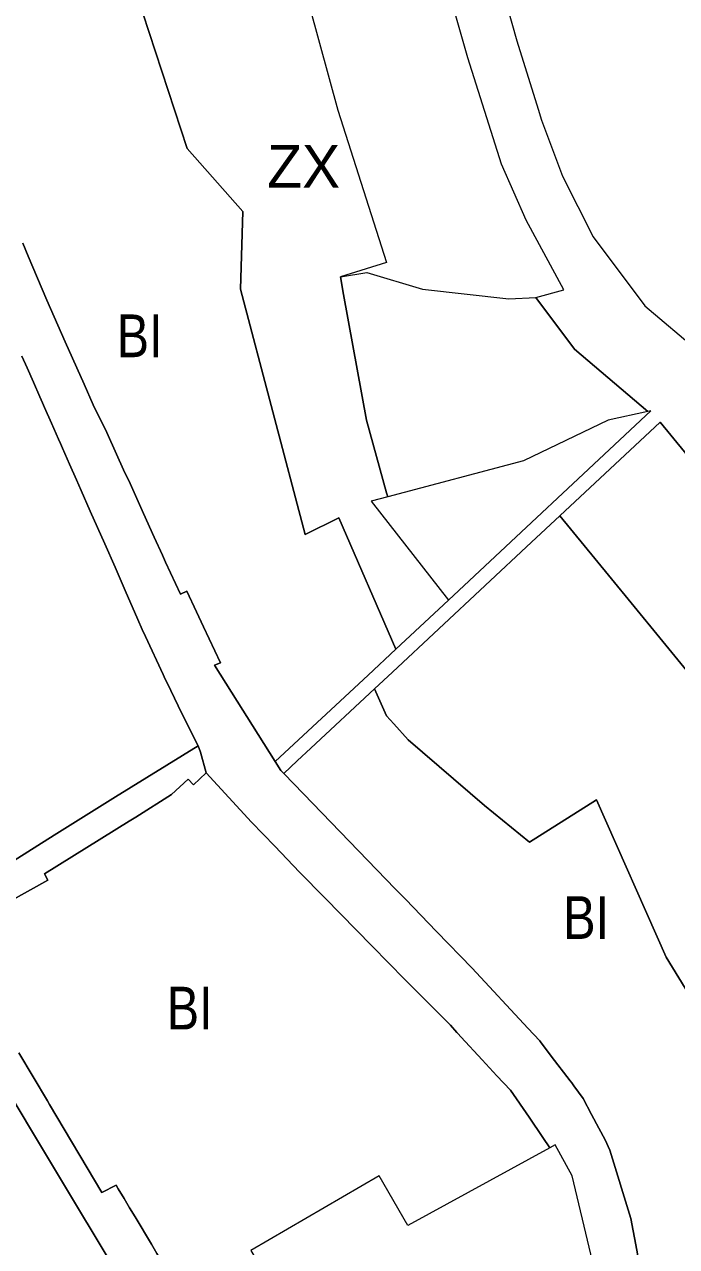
# Model space of a CAD drawing. Extents: x -650451 to -642268, y -1075216 to -1066610.
# Drawn here: x -645935.9 to -645752.9, y -1070452.4 to -1070109.3 of the extents above; entities that cross this region are included whole.
import ezdxf

# ---------------------------------------------------------------- set-up
doc = ezdxf.new("R2010")
doc.units = 0
doc.header["$LTSCALE"] = 4.8
for name, color, linetype, lineweight in [('15', 7, 'Continuous', 13), ('2', 7, 'Continuous', 13), ('24', 7, 'Continuous', 13), ('43', 7, 'Continuous', 13)]:
    doc.layers.add(name, color=color, linetype=linetype, lineweight=lineweight)
doc.layers.add('62', color=7, linetype='Continuous')

msp = doc.modelspace()

# ---------------------------------------------------------------- linework, layer by layer
at = {"layer": '15'}
for points in [[(-645760.91, -1070217.98), (-645781.52, -1070200.51), (-645792.37, -1070186.01), (-645784.51, -1070183.77), (-645795.07, -1070164.26), (-645801.99, -1070148.51), (-645811.48, -1070118.65), (-645824.28, -1070073.67), (-645834.8, -1070036.71)], [(-645804.52, -1070089.63), (-645797.66, -1070113.88), (-645791.72, -1070133.09)], [(-645791.72, -1070133.09), (-645790.77, -1070136.14), (-645784.83, -1070151.9), (-645776.26, -1070168.94), (-645761.78, -1070188.29)], [(-645761.78, -1070188.29), (-645746.73, -1070201.04), (-645739.12, -1070205.9), (-645737.756, -1070204.389)], [(-645816.9, -1070270.96), (-645760.05, -1070217.79), (-645760.91, -1070217.98)], [(-645736.13, -1070247.03), (-645757.46, -1070220.95), (-645785.59, -1070247.22)], [(-645785.59, -1070247.22), (-645793.54, -1070254.64), (-645832.59, -1070291.11), (-645837.64, -1070295.83)], [(-645865.46, -1070316.28), (-645839.38, -1070291.95), (-645831.62, -1070284.705), (-645816.9, -1070270.96)], [(-645837.64, -1070295.83), (-645855.47, -1070312.48), (-645859.3, -1070316.05), (-645863.12, -1070319.59)], [(-645939.51, -1070344.47), (-645927.52, -1070336.95), (-645910.33, -1070326.19), (-645887.15, -1070311.81)], [(-645887.15, -1070311.81), (-645886.48, -1070313.61), (-645884.88, -1070319.37)], [(-645863.12, -1070319.59), (-645863.88, -1070318.8), (-645865.46, -1070316.28)], [(-645884.88, -1070319.37), (-645888.43, -1070322.74), (-645889.89, -1070321.24), (-645894.57, -1070325.46), (-645904.62, -1070331.84), (-645906.49, -1070332.99), (-645930.25, -1070347.73), (-645929.29, -1070349.59), (-645957.06, -1070365.02)], [(-645886.41, -1070498.83), (-645887.31, -1070497.33), (-645897.23, -1070480.83), (-645900.37, -1070475.61), (-645909.07, -1070461.12), (-645921.5, -1070440.43), (-645930.78, -1070425), (-645932.75, -1070421.72), (-645943.71, -1070403.5), (-645946.22, -1070399.32), (-645961.01, -1070374.71), (-645963.76, -1070372.18), (-645966.73, -1070371.37), (-645969.23, -1070372.54), (-645990.19, -1070383.7), (-646007.11, -1070393.19), (-646019.14, -1070399.94), (-646020.36, -1070403.89), (-646009.33, -1070422.47), (-645997, -1070443.23), (-645985.06, -1070463.18), (-645974.83, -1070480.36), (-645953.43, -1070516.32), (-645941.2, -1070537.55)], [(-645937.48, -1070398), (-645929.43, -1070411.46), (-645928.8, -1070412.52), (-645914.16, -1070437.25), (-645910.15, -1070435.13), (-645909.52, -1070436.19), (-645907.91, -1070438.89), (-645906.35, -1070441.5), (-645904.82, -1070444.07), (-645900.22, -1070451.77), (-645898.69, -1070454.34), (-645897.13, -1070456.95), (-645893.87, -1070462.42), (-645892.61, -1070464.53), (-645896.81, -1070466.7), (-645878.96, -1070496.2), (-645856.87, -1070485.24)]]:
    msp.add_lwpolyline(points, dxfattribs=at)
at = {"layer": '2'}
for points in [[(-645901.22, -1070066.97), (-645895.19, -1070086.13), (-645907.95, -1070089.73), (-645890.183, -1070144.147), (-645874.57, -1070161.8), (-645875.24, -1070183.6), (-645857.05, -1070252.52), (-645847.661, -1070247.79), (-645831.62, -1070284.705)], [(-645865.46, -1070316.28), (-645882.5, -1070289.16), (-645880.89, -1070288.53), (-645885.58, -1070278.47), (-645887.59, -1070274.17), (-645890.29, -1070268.37), (-645892.1, -1070269.23), (-645896.31, -1070260.23), (-645897.16, -1070258.29), (-645899.46, -1070253.22), (-645902.46, -1070246.63), (-645906.53, -1070237.32), (-645907.65, -1070235.23), (-645912.71, -1070223.91), (-645916.58, -1070216.14), (-645919.15, -1070210.32), (-645924.42, -1070198.42), (-645929.6, -1070186.7), (-645934.81, -1070174.36), (-645936.3, -1070170.74)], [(-645847.2, -1070180.14), (-645839.82, -1070178.94), (-645824.12, -1070183.63), (-645799.91, -1070186.32), (-645792.37, -1070186.01)], [(-645833.92, -1070241.96), (-645834.3, -1070240.79), (-645839.9, -1070220.36), (-645846.3, -1070185.09), (-645847.2, -1070180.14)], [(-645792.37, -1070186.01), (-645781.52, -1070200.51), (-645760.91, -1070217.98)], [(-645936.58, -1070202.44), (-645935.11, -1070205.74), (-645933.34, -1070209.76), (-645931.55, -1070213.82), (-645930.8, -1070215.5), (-645930.23, -1070216.81), (-645928.27, -1070221.25), (-645926.31, -1070225.7), (-645925.76, -1070226.93), (-645925.17, -1070228.27), (-645923.2, -1070232.72), (-645921.25, -1070237.16), (-645919.93, -1070240.15), (-645917.38, -1070245.91), (-645913.34, -1070255.1), (-645910.44, -1070261.69), (-645907.59, -1070268.19), (-645904.03, -1070276.34), (-645902.8, -1070279.14), (-645901.87, -1070281.16), (-645896.91, -1070291.84), (-645896.61, -1070292.48), (-645894.81, -1070296.27), (-645891.72, -1070302.76), (-645887.19, -1070311.64), (-645887.15, -1070311.81)], [(-645760.91, -1070217.98), (-645772.08, -1070220.39), (-645795.85, -1070231.81), (-645833.92, -1070241.96)], [(-645785.59, -1070247.22), (-645757.46, -1070220.95), (-645736.13, -1070247.03)], [(-645673.07, -1070324.33), (-645685.17, -1070331.09), (-645705.43, -1070346.35), (-645712.21, -1070338.93), (-645713.66, -1070336.87), (-645717.87, -1070330.92), (-645738.64, -1070301.51), (-645740.25, -1070302.69), (-645742.73, -1070299.63), (-645743.21, -1070299.04), (-645757.57, -1070281.48), (-645771.96, -1070263.88), (-645785.59, -1070247.22)], [(-645831.62, -1070284.705), (-645839.38, -1070291.95), (-645865.46, -1070316.28)], [(-645863.12, -1070319.59), (-645859.3, -1070316.05), (-645855.47, -1070312.48), (-645837.64, -1070295.83)], [(-645837.64, -1070295.83), (-645834.26, -1070303.42), (-645832.25, -1070305.65), (-645828.22, -1070310.11), (-645806.76, -1070328.54), (-645794.16, -1070338.86), (-645775.346, -1070326.977), (-645755.75, -1070371.21), (-645720.48, -1070428.75), (-645715.56, -1070436.27), (-645708.28, -1070447.28), (-645708.42, -1070447.94), (-645710.14, -1070456.31)], [(-645887.15, -1070311.81), (-645910.33, -1070326.19), (-645927.52, -1070336.95), (-645939.51, -1070344.47)], [(-645957.06, -1070365.02), (-645929.29, -1070349.59), (-645930.25, -1070347.73), (-645906.49, -1070332.99), (-645904.62, -1070331.84), (-645894.57, -1070325.46), (-645889.89, -1070321.24), (-645888.43, -1070322.74), (-645884.88, -1070319.37)], [(-645884.88, -1070319.37), (-645872.18, -1070333.28), (-645865.64, -1070339.99), (-645858.65, -1070347.28), (-645851.56, -1070354.51), (-645838.27, -1070368.05), (-645829.1, -1070377.4), (-645822.73, -1070383.83), (-645816.35, -1070390.29), (-645814.5, -1070392.31), (-645814.23, -1070392.6), (-645813.28, -1070393.64), (-645807.44, -1070399.97), (-645803.31, -1070404.45), (-645799.45, -1070408.5), (-645794.27, -1070416.12), (-645790.42, -1070421.78), (-645788.461, -1070424.668)], [(-645761.61, -1070466.87), (-645763.08, -1070458.8), (-645764.06, -1070453.46), (-645765.74, -1070444.55), (-645771.6, -1070425.37), (-645772.93, -1070422.45), (-645774.64, -1070419.2), (-645776.69, -1070415.31), (-645779.05, -1070410.84), (-645781.68, -1070407.25), (-645782.24, -1070406.48), (-645782.7, -1070405.88), (-645788.04, -1070398.98), (-645791.08, -1070394.9), (-645791.28, -1070394.68), (-645794.6, -1070391.11), (-645810.27, -1070374.27), (-645820.27, -1070363.94), (-645828.93, -1070354.9), (-645831.79, -1070351.94), (-645857.6, -1070325.28), (-645863.12, -1070319.59)], [(-645941.2, -1070537.55), (-645953.43, -1070516.32), (-645974.83, -1070480.36), (-645985.06, -1070463.18), (-645997, -1070443.23), (-646009.33, -1070422.47), (-646020.36, -1070403.89), (-646019.14, -1070399.94), (-646007.11, -1070393.19), (-645990.19, -1070383.7), (-645969.23, -1070372.54), (-645966.73, -1070371.37), (-645963.76, -1070372.18), (-645961.01, -1070374.71), (-645946.22, -1070399.32), (-645943.71, -1070403.5), (-645932.75, -1070421.72), (-645930.78, -1070425), (-645921.5, -1070440.43), (-645909.07, -1070461.12), (-645900.37, -1070475.61), (-645897.23, -1070480.83), (-645887.31, -1070497.33), (-645886.41, -1070498.83)], [(-645856.87, -1070485.24), (-645878.96, -1070496.2), (-645896.81, -1070466.7), (-645892.61, -1070464.53), (-645893.87, -1070462.42), (-645897.13, -1070456.95), (-645898.69, -1070454.34), (-645900.22, -1070451.77), (-645904.82, -1070444.07), (-645906.35, -1070441.5), (-645907.91, -1070438.89), (-645909.52, -1070436.19), (-645910.15, -1070435.13), (-645914.16, -1070437.25), (-645928.8, -1070412.52), (-645929.43, -1070411.46), (-645937.48, -1070398)], [(-645788.461, -1070424.668), (-645788.46, -1070424.67), (-645828.24, -1070446.54), (-645836.32, -1070432.55), (-645872.35, -1070453.55), (-645862.66, -1070469.5), (-645853.98, -1070483.81), (-645856.87, -1070485.24)]]:
    msp.add_lwpolyline(points, dxfattribs=at)
at = {"layer": '24'}
for points in [[(-645936.3, -1070170.74), (-645934.81, -1070174.36), (-645929.6, -1070186.7), (-645924.42, -1070198.42), (-645919.15, -1070210.32), (-645916.58, -1070216.14), (-645912.71, -1070223.91), (-645907.65, -1070235.23), (-645906.53, -1070237.32), (-645902.46, -1070246.63), (-645899.46, -1070253.22), (-645897.16, -1070258.29), (-645896.31, -1070260.23), (-645892.1, -1070269.23), (-645890.29, -1070268.37), (-645887.59, -1070274.17), (-645885.58, -1070278.47), (-645880.89, -1070288.53), (-645882.5, -1070289.16), (-645865.46, -1070316.28)], [(-645887.15, -1070311.81), (-645887.19, -1070311.64), (-645891.72, -1070302.76), (-645894.81, -1070296.27), (-645896.61, -1070292.48), (-645896.91, -1070291.84), (-645901.87, -1070281.16), (-645902.8, -1070279.14), (-645904.03, -1070276.34), (-645907.59, -1070268.19), (-645910.44, -1070261.69), (-645913.34, -1070255.1), (-645917.38, -1070245.91), (-645919.93, -1070240.15), (-645921.25, -1070237.16), (-645923.2, -1070232.72), (-645925.17, -1070228.27), (-645925.76, -1070226.93), (-645926.31, -1070225.7), (-645928.27, -1070221.25), (-645930.23, -1070216.81), (-645930.8, -1070215.5), (-645931.55, -1070213.82), (-645933.34, -1070209.76), (-645935.11, -1070205.74), (-645936.58, -1070202.44)], [(-645884.88, -1070319.37), (-645886.48, -1070313.61), (-645887.15, -1070311.81)], [(-645865.46, -1070316.28), (-645863.88, -1070318.8), (-645863.12, -1070319.59)], [(-645788.461, -1070424.668), (-645790.42, -1070421.78), (-645794.27, -1070416.12), (-645799.45, -1070408.5), (-645803.31, -1070404.45), (-645807.44, -1070399.97), (-645813.28, -1070393.64), (-645814.23, -1070392.6), (-645814.5, -1070392.31), (-645816.35, -1070390.29), (-645822.73, -1070383.83), (-645829.1, -1070377.4), (-645838.27, -1070368.05), (-645851.56, -1070354.51), (-645858.65, -1070347.28), (-645865.64, -1070339.99), (-645872.18, -1070333.28), (-645884.88, -1070319.37)], [(-645863.12, -1070319.59), (-645857.6, -1070325.28), (-645831.79, -1070351.94), (-645828.93, -1070354.9), (-645820.27, -1070363.94), (-645810.27, -1070374.27), (-645794.6, -1070391.11), (-645791.28, -1070394.68), (-645791.08, -1070394.9), (-645788.04, -1070398.98), (-645782.7, -1070405.88), (-645782.24, -1070406.48), (-645781.68, -1070407.25), (-645779.05, -1070410.84), (-645776.69, -1070415.31), (-645774.64, -1070419.2), (-645772.93, -1070422.45), (-645771.6, -1070425.37), (-645765.74, -1070444.55), (-645764.06, -1070453.46), (-645763.08, -1070458.8), (-645761.61, -1070466.87)], [(-645776.04, -1070459.38), (-645776.95, -1070454.51), (-645782.13, -1070432.59), (-645786.9, -1070423.81), (-645788.461, -1070424.668)]]:
    msp.add_lwpolyline(points, dxfattribs=at)
at = {"layer": '43'}
for points in [[(-645831.62, -1070284.705), (-645847.661, -1070247.79), (-645857.05, -1070252.52), (-645875.24, -1070183.6), (-645874.57, -1070161.8), (-645890.183, -1070144.147), (-645907.95, -1070089.73), (-645895.19, -1070086.13), (-645901.22, -1070066.97)], [(-645858.53, -1070094.64), (-645847.88, -1070133.4), (-645834.31, -1070176.15), (-645847.2, -1070180.14)], [(-645847.2, -1070180.14), (-645846.3, -1070185.09), (-645839.9, -1070220.36), (-645834.3, -1070240.79), (-645833.92, -1070241.96)], [(-645833.92, -1070241.96), (-645838.53, -1070243.19), (-645816.9, -1070270.96), (-645831.62, -1070284.705)], [(-645837.64, -1070295.83), (-645832.59, -1070291.11), (-645793.54, -1070254.64), (-645785.59, -1070247.22)], [(-645785.59, -1070247.22), (-645771.96, -1070263.88), (-645757.57, -1070281.48), (-645743.21, -1070299.04), (-645742.73, -1070299.63), (-645740.25, -1070302.69), (-645738.64, -1070301.51), (-645717.87, -1070330.92), (-645713.66, -1070336.87), (-645712.21, -1070338.93), (-645705.43, -1070346.35), (-645685.17, -1070331.09), (-645673.07, -1070324.33), (-645668.02, -1070330.52)], [(-645710.14, -1070456.31), (-645708.42, -1070447.94), (-645708.28, -1070447.28), (-645715.56, -1070436.27), (-645720.48, -1070428.75), (-645755.75, -1070371.21), (-645775.346, -1070326.977), (-645794.16, -1070338.86), (-645806.76, -1070328.54), (-645828.22, -1070310.11), (-645832.25, -1070305.65), (-645834.26, -1070303.42), (-645837.64, -1070295.83)]]:
    msp.add_lwpolyline(points, dxfattribs=at)

# ---------------------------------------------------------------- texts
at = {"layer": '62'}
msp.add_text('ZX', height=12, dxfattribs=at).set_placement((-645867.776, -1070155.18))
at = {"layer": '62', "width": 0.85}
for p in [(-645909.987, -1070202.726), (-645784.686, -1070366.049), (-645895.942, -1070391.471)]:
    msp.add_text('BI', height=12, dxfattribs=at).set_placement(p)

doc.saveas('drawing.dxf')
